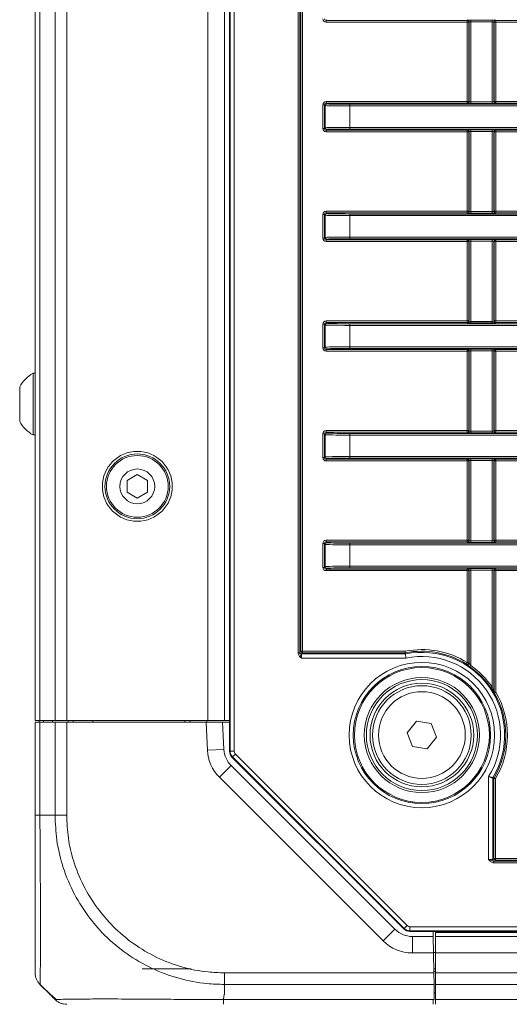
# Model space of a CAD drawing. Header units: millimetres. Extents: x 0 to 1118, y 0 to 864.
# Tile 326 of 390: x 460 to 475, y 599 to 629. Entities that reach past the tile are written whole.
import ezdxf

# ---------------------------------------------------------------- set-up
doc = ezdxf.new("R2010")
doc.units = ezdxf.units.MM

msp = doc.modelspace()

# ---------------------------------------------------------------- linework, layer by layer
at = {"color": 7, "linetype": 'Continuous', "lineweight": 15}
for p, q in [((466.3566, 606.7278), (466.3566, 665.343)), ((460.4512, 664.4104), (460.4512, 607.6604)), ((466.2012, 664.4104), (466.2012, 607.6604)), ((460.4512, 618.2229), (460.3862, 618.2229)), ((460.3862, 618.2229), (460.3862, 617.2854)), ((459.9812, 617.8131), (459.9812, 617.2854)), ((459.9812, 617.2854), (459.9812, 616.7576)), ((460.3862, 617.2854), (460.3862, 616.3479)), ((460.3862, 616.3479), (460.4512, 616.3479)), ((463.5548, 615.1462), (463.2423, 614.9658)), ((463.8673, 614.9658), (463.5548, 615.1462)), ((463.2423, 614.9658), (463.2423, 614.6049)), ((463.8673, 614.6049), (463.8673, 614.9658)), ((463.2423, 614.6049), (463.5548, 614.4245)), ((463.5548, 614.4245), (463.8673, 614.6049)), ((473.6379, 609.4077), (473.6379, 612.2327)), ((474.3896, 612.2327), (474.3896, 608.5214)), ((468.5413, 609.6879), (471.7022, 609.6879)), ((471.6988, 609.722), (468.5754, 609.722)), ((471.6988, 609.722), (471.7022, 609.6879)), ((460.5977, 607.6604), (460.4512, 607.6604)), ((460.4512, 604.7859), (460.4512, 607.6104)), ((460.4512, 607.6104), (460.5977, 607.6104)), ((460.5762, 607.6104), (460.5762, 607.6604)), ((461.0548, 607.6604), (460.5977, 607.6604)), ((460.5977, 607.6104), (461.0548, 607.6104)), ((460.9771, 607.6604), (460.9762, 607.6104)), ((461.4083, 607.6604), (461.0548, 607.6604)), ((461.0548, 607.6104), (461.4083, 607.6104)), ((465.7012, 607.6604), (461.4083, 607.6604)), ((461.4083, 607.6104), (465.6422, 607.6104)), ((461.4504, 607.6604), (461.4512, 607.6104)), ((461.6012, 607.6104), (461.6012, 607.6604)), ((462.2021, 607.6604), (462.2012, 607.6104)), ((465.0004, 607.6604), (465.0012, 607.6104)), ((465.1637, 607.6104), (465.1637, 607.6604)), ((465.6422, 607.6104), (466.1429, 607.6104)), ((465.6637, 607.6604), (465.6637, 607.6104)), ((466.2012, 607.6604), (465.7012, 607.6604)), ((466.1429, 607.6104), (466.1862, 606.7854)), ((466.1429, 607.6104), (466.3566, 607.6104)), ((466.3566, 607.6604), (466.2012, 607.6604)), ((466.3566, 607.6604), (466.2012, 607.6604)), ((471.759, 607.2912), (472.0393, 607.64)), ((472.0393, 607.64), (472.4815, 607.5716)), ((472.4815, 607.5716), (472.6434, 607.1545)), ((471.9209, 606.8741), (471.759, 607.2912)), ((472.6434, 607.1545), (472.3631, 606.8057)), ((472.3631, 606.8057), (471.9209, 606.8741)), ((466.4048, 606.2943), (471.3816, 601.3175)), ((471.6544, 601.3264), (466.4298, 606.551)), ((474.3538, 605.9082), (474.3538, 603.4379)), ((607.8213, 601.2532), (471.8311, 601.2532)), ((472.5452, 601.0979), (472.5425, 601.2532)), ((472.6137, 601.2532), (472.6137, 601.0979)), ((471.9119, 601.0979), (472.5452, 601.0979)), ((472.5452, 601.0979), (472.5539, 600.5979)), ((472.6137, 601.0979), (472.6137, 600.5979)), ((472.6137, 601.0979), (607.0387, 601.0979)), ((472.5537, 600.6104), (472.6137, 600.6104)), ((472.5539, 600.5979), (472.5645, 599.9925)), ((472.6137, 600.5979), (472.6137, 599.9925)), ((463.7012, 600.1104), (465.1887, 600.1104)), ((472.6137, 600.1104), (472.5624, 600.1104)), ((472.5637, 600.0354), (472.565, 600.1104)), ((472.5645, 599.9925), (472.5707, 599.6389)), ((472.6137, 599.9925), (472.6137, 599.6389)), ((460.8939, 599.3426), (460.5977, 599.6389)), ((472.5786, 599.1818), (472.5707, 599.6389)), ((472.6137, 599.6389), (472.6137, 599.1818)), ((472.5488, 599.1818), (472.5463, 599.0354)), ((472.5488, 599.1818), (472.5637, 599.1818)), ((472.5637, 599.1818), (472.5786, 599.1818)), ((472.6137, 599.3854), (472.5751, 599.3854)), ((472.6137, 599.1818), (472.6137, 599.0354))]:
    msp.add_line(p, q, dxfattribs=at)
at = {"color": 9, "linetype": 'Continuous', "lineweight": 0}
for p, q in [((466.3741, 606.735), (466.3741, 665.3357)), ((466.4991, 665.3357), (466.4991, 606.735)), ((460.5977, 664.4104), (460.5977, 607.6604)), ((461.0548, 664.4104), (461.0548, 607.6604)), ((461.4083, 664.4104), (461.4083, 607.6604)), ((465.7012, 664.4104), (465.7012, 607.6604)), ((468.44, 609.7202), (468.44, 662.3505)), ((468.49, 662.3505), (468.49, 609.7202)), ((468.5254, 609.772), (468.5254, 662.2987)), ((468.5754, 662.2987), (468.5754, 609.772)), ((469.3134, 628.9753), (469.29, 628.9519)), ((469.29, 628.9519), (473.5765, 628.9519)), ((469.29, 628.9519), (469.29, 628.9019)), ((473.5765, 628.9019), (469.29, 628.9019)), ((473.5765, 628.9519), (473.5879, 628.9633)), ((473.5765, 628.9519), (473.5765, 628.9019)), ((473.5765, 626.4883), (473.5765, 628.9019)), ((473.6265, 628.9019), (473.5765, 628.9019)), ((473.6379, 628.9133), (473.6265, 628.9019)), ((473.6265, 628.9019), (473.6265, 626.4883)), ((473.6379, 626.4769), (473.6379, 628.9133)), ((473.6879, 628.965), (474.3396, 628.965)), ((473.6879, 628.915), (473.6879, 628.965)), ((474.3396, 628.915), (473.6879, 628.915)), ((473.6879, 628.915), (473.6879, 626.4752)), ((474.3396, 628.915), (474.3396, 628.965)), ((474.3396, 626.4752), (474.3396, 628.915)), ((474.3896, 628.9133), (474.3896, 626.4769)), ((474.401, 628.9019), (474.3896, 628.9133)), ((474.401, 626.4883), (474.401, 628.9019)), ((474.451, 628.9019), (474.401, 628.9019)), ((474.4396, 628.9633), (474.451, 628.9519)), ((474.451, 628.9519), (478.4515, 628.9519)), ((474.451, 628.9019), (474.451, 628.9519)), ((478.4515, 628.9019), (474.451, 628.9019)), ((474.451, 628.9019), (474.451, 626.4883)), ((469.24, 626.3883), (469.19, 626.3883)), ((469.19, 625.6658), (469.19, 626.3883)), ((469.2634, 626.3649), (469.24, 626.3883)), ((469.24, 626.3883), (469.24, 625.6658)), ((469.2634, 625.6892), (469.2634, 626.3649)), ((469.29, 626.4383), (469.29, 626.4883)), ((469.29, 626.4883), (473.5765, 626.4883)), ((469.29, 626.4383), (469.3134, 626.4149)), ((473.5765, 626.4383), (469.29, 626.4383)), ((470.0133, 626.3529), (470.0133, 626.4029)), ((470.0133, 626.4029), (609.6392, 626.4029)), ((470.0133, 626.3529), (470.0133, 625.7012)), ((609.6392, 626.3529), (470.0133, 626.3529)), ((473.6265, 626.4883), (473.5765, 626.4883)), ((473.5765, 626.4383), (473.5765, 626.4883)), ((473.5879, 626.4269), (473.5765, 626.4383)), ((473.6265, 626.4883), (473.6379, 626.4769)), ((473.6879, 626.4252), (473.6879, 626.4752)), ((473.6879, 626.4752), (474.3396, 626.4752)), ((474.3396, 626.4252), (473.6879, 626.4252)), ((474.3396, 626.4252), (474.3396, 626.4752)), ((474.3896, 626.4769), (474.401, 626.4883)), ((474.451, 626.4883), (474.401, 626.4883)), ((474.451, 626.4383), (474.4396, 626.4269)), ((474.451, 626.4383), (474.451, 626.4883)), ((474.451, 626.4883), (478.4515, 626.4883)), ((478.4515, 626.4383), (474.451, 626.4383)), ((469.24, 625.6658), (469.19, 625.6658)), ((469.24, 625.6658), (469.2634, 625.6892)), ((469.3134, 625.6392), (469.29, 625.6158)), ((469.29, 625.6158), (473.5765, 625.6158)), ((469.29, 625.6158), (469.29, 625.5658)), ((473.5765, 625.5658), (469.29, 625.5658)), ((470.0133, 625.7012), (609.6392, 625.7012)), ((470.0133, 625.6512), (470.0133, 625.7012)), ((609.6392, 625.6512), (470.0133, 625.6512)), ((473.5765, 625.6158), (473.5879, 625.6272)), ((473.5765, 625.6158), (473.5765, 625.5658)), ((473.5765, 623.1521), (473.5765, 625.5658)), ((473.6265, 625.5658), (473.5765, 625.5658)), ((473.6379, 625.5772), (473.6265, 625.5658)), ((473.6265, 625.5658), (473.6265, 623.1521)), ((473.6379, 623.1408), (473.6379, 625.5772)), ((473.6879, 625.6289), (474.3396, 625.6289)), ((473.6879, 625.5789), (473.6879, 625.6289)), ((474.3396, 625.5789), (473.6879, 625.5789)), ((473.6879, 625.5789), (473.6879, 623.1391)), ((474.3396, 625.5789), (474.3396, 625.6289)), ((474.3396, 623.1391), (474.3396, 625.5789)), ((474.3896, 625.5772), (474.3896, 623.1408)), ((474.401, 625.5658), (474.3896, 625.5772)), ((474.401, 623.1521), (474.401, 625.5658)), ((474.451, 625.5658), (474.401, 625.5658)), ((474.4396, 625.6272), (474.451, 625.6158)), ((474.451, 625.6158), (478.4515, 625.6158)), ((474.451, 625.5658), (474.451, 625.6158)), ((474.451, 625.5658), (474.451, 623.1521)), ((478.4515, 625.5658), (474.451, 625.5658)), ((469.24, 623.0522), (469.19, 623.0522)), ((469.19, 622.3297), (469.19, 623.0522)), ((469.2634, 623.0288), (469.24, 623.0522)), ((469.24, 623.0522), (469.24, 622.3297)), ((469.29, 623.1022), (469.29, 623.1521)), ((469.29, 623.1521), (473.5765, 623.1521)), ((469.29, 623.1022), (469.3134, 623.0788)), ((473.5765, 623.1022), (469.29, 623.1022)), ((470.0133, 623.0168), (470.0133, 623.0668)), ((470.0133, 623.0668), (585.7614, 623.0668)), ((473.6265, 623.1521), (473.5765, 623.1521)), ((473.5765, 623.1022), (473.5765, 623.1521)), ((473.5879, 623.0908), (473.5765, 623.1022)), ((473.6265, 623.1521), (473.6379, 623.1408)), ((473.6879, 623.0891), (473.6879, 623.1391)), ((473.6879, 623.1391), (474.3396, 623.1391)), ((474.3396, 623.0891), (473.6879, 623.0891)), ((474.3396, 623.0891), (474.3396, 623.1391)), ((474.3896, 623.1408), (474.401, 623.1521)), ((474.451, 623.1521), (474.401, 623.1521)), ((474.451, 623.1022), (474.4396, 623.0908)), ((474.451, 623.1022), (474.451, 623.1521)), ((474.451, 623.1521), (478.4515, 623.1521)), ((478.4515, 623.1022), (474.451, 623.1022)), ((469.2634, 622.353), (469.2634, 623.0288)), ((585.7614, 623.0168), (470.0133, 623.0168)), ((470.0133, 623.0168), (470.0133, 622.3651)), ((469.24, 622.3297), (469.19, 622.3297)), ((469.24, 622.3297), (469.2634, 622.353)), ((469.3134, 622.3031), (469.29, 622.2797)), ((469.29, 622.2797), (473.5765, 622.2797)), ((469.29, 622.2797), (469.29, 622.2297)), ((473.5765, 622.2297), (469.29, 622.2297)), ((470.0133, 622.3651), (585.7614, 622.3651)), ((470.0133, 622.3151), (470.0133, 622.3651)), ((585.7614, 622.3151), (470.0133, 622.3151)), ((473.5765, 622.2797), (473.5879, 622.2911)), ((473.5765, 622.2797), (473.5765, 622.2297)), ((473.5765, 619.816), (473.5765, 622.2297)), ((473.6265, 622.2297), (473.5765, 622.2297)), ((473.6379, 622.2411), (473.6265, 622.2297)), ((473.6265, 622.2297), (473.6265, 619.816)), ((473.6379, 619.8047), (473.6379, 622.2411)), ((473.6879, 622.2928), (474.3396, 622.2928)), ((473.6879, 622.2428), (473.6879, 622.2928)), ((474.3396, 622.2428), (473.6879, 622.2428)), ((473.6879, 622.2428), (473.6879, 619.8029)), ((474.3396, 622.2428), (474.3396, 622.2928)), ((474.3396, 619.8029), (474.3396, 622.2428)), ((474.3896, 622.2411), (474.3896, 619.8047)), ((474.401, 622.2297), (474.3896, 622.2411)), ((474.401, 619.816), (474.401, 622.2297)), ((474.451, 622.2297), (474.401, 622.2297)), ((474.4396, 622.2911), (474.451, 622.2797)), ((474.451, 622.2797), (478.4515, 622.2797)), ((474.451, 622.2297), (474.451, 622.2797)), ((478.4515, 622.2297), (474.451, 622.2297)), ((474.451, 622.2297), (474.451, 619.816)), ((469.29, 619.766), (469.29, 619.816)), ((469.29, 619.816), (473.5765, 619.816)), ((469.29, 619.766), (469.3134, 619.7427)), ((473.5765, 619.766), (469.29, 619.766)), ((473.6265, 619.816), (473.5765, 619.816)), ((473.5765, 619.766), (473.5765, 619.816)), ((473.5879, 619.7547), (473.5765, 619.766)), ((473.6265, 619.816), (473.6379, 619.8047)), ((473.6879, 619.7529), (473.6879, 619.8029)), ((473.6879, 619.8029), (474.3396, 619.8029)), ((474.3396, 619.7529), (474.3396, 619.8029)), ((474.3896, 619.8047), (474.401, 619.816)), ((474.451, 619.816), (474.401, 619.816)), ((474.451, 619.766), (474.4396, 619.7547)), ((474.451, 619.766), (474.451, 619.816)), ((474.451, 619.816), (478.4515, 619.816)), ((478.4515, 619.766), (474.451, 619.766)), ((469.24, 619.716), (469.19, 619.716)), ((469.19, 618.9936), (469.19, 619.716)), ((469.2634, 619.6927), (469.24, 619.716)), ((469.24, 619.716), (469.24, 618.9936)), ((469.2634, 619.0169), (469.2634, 619.6927)), ((470.0133, 619.6807), (470.0133, 619.7307)), ((470.0133, 619.7307), (514.8892, 619.7307)), ((514.8892, 619.6807), (470.0133, 619.6807)), ((470.0133, 619.6807), (470.0133, 619.0289)), ((474.3396, 619.7529), (473.6879, 619.7529)), ((469.24, 618.9936), (469.19, 618.9936)), ((469.24, 618.9936), (469.2634, 619.0169)), ((469.3134, 618.9669), (469.29, 618.9436)), ((469.29, 618.9436), (473.5765, 618.9436)), ((469.29, 618.9436), (469.29, 618.8936)), ((473.5765, 618.8936), (469.29, 618.8936)), ((470.0133, 619.0289), (514.8892, 619.0289)), ((470.0133, 618.9789), (470.0133, 619.0289)), ((514.8892, 618.9789), (470.0133, 618.9789)), ((473.5765, 618.9436), (473.5879, 618.9549)), ((473.5765, 618.9436), (473.5765, 618.8936)), ((473.5765, 616.4799), (473.5765, 618.8936)), ((473.6265, 618.8936), (473.5765, 618.8936)), ((473.6379, 618.905), (473.6265, 618.8936)), ((473.6265, 618.8936), (473.6265, 616.4799)), ((473.6379, 616.4685), (473.6379, 618.905)), ((473.6879, 618.9567), (474.3396, 618.9567)), ((473.6879, 618.9067), (473.6879, 618.9567)), ((474.3396, 618.9067), (473.6879, 618.9067)), ((473.6879, 618.9067), (473.6879, 616.4668)), ((474.3396, 618.9067), (474.3396, 618.9567)), ((474.3396, 616.4668), (474.3396, 618.9067)), ((474.3896, 618.905), (474.3896, 616.4685)), ((474.401, 618.8936), (474.3896, 618.905)), ((474.401, 616.4799), (474.401, 618.8936)), ((474.451, 618.8936), (474.401, 618.8936)), ((474.4396, 618.9549), (474.451, 618.9436)), ((474.451, 618.9436), (478.4515, 618.9436)), ((474.451, 618.8936), (474.451, 618.9436)), ((478.4515, 618.8936), (474.451, 618.8936)), ((474.451, 618.8936), (474.451, 616.4799)), ((469.29, 616.4299), (469.29, 616.4799)), ((469.29, 616.4799), (473.5765, 616.4799)), ((473.6265, 616.4799), (473.5765, 616.4799)), ((473.5765, 616.4299), (473.5765, 616.4799)), ((473.6265, 616.4799), (473.6379, 616.4685)), ((473.6879, 616.4168), (473.6879, 616.4668)), ((473.6879, 616.4668), (474.3396, 616.4668)), ((474.3396, 616.4168), (474.3396, 616.4668)), ((474.3896, 616.4685), (474.401, 616.4799)), ((474.451, 616.4799), (474.401, 616.4799)), ((474.451, 616.4299), (474.451, 616.4799)), ((474.451, 616.4799), (478.4515, 616.4799)), ((469.24, 616.3799), (469.19, 616.3799)), ((469.19, 615.6575), (469.19, 616.3799)), ((469.2634, 616.3566), (469.24, 616.3799)), ((469.24, 616.3799), (469.24, 615.6575)), ((469.2634, 615.6808), (469.2634, 616.3566)), ((469.29, 616.4299), (469.3134, 616.4066)), ((473.5765, 616.4299), (469.29, 616.4299)), ((470.0133, 616.3446), (470.0133, 616.3946)), ((470.0133, 616.3946), (514.8892, 616.3946)), ((514.8892, 616.3446), (470.0133, 616.3446)), ((470.0133, 616.3446), (470.0133, 615.6928)), ((473.5879, 616.4186), (473.5765, 616.4299)), ((474.3396, 616.4168), (473.6879, 616.4168)), ((474.451, 616.4299), (474.4396, 616.4186)), ((478.4515, 616.4299), (474.451, 616.4299)), ((469.24, 615.6575), (469.19, 615.6575)), ((469.24, 615.6575), (469.2634, 615.6808)), ((469.3134, 615.6308), (469.29, 615.6075)), ((469.29, 615.6075), (473.5765, 615.6075)), ((469.29, 615.6075), (469.29, 615.5575)), ((470.0133, 615.6928), (514.8892, 615.6928)), ((470.0133, 615.6428), (470.0133, 615.6928)), ((514.8892, 615.6428), (470.0133, 615.6428)), ((473.5765, 615.6075), (473.5879, 615.6188)), ((473.5765, 615.6075), (473.5765, 615.5575)), ((473.6379, 615.5688), (473.6265, 615.5575)), ((473.6379, 613.1324), (473.6379, 615.5688)), ((473.6879, 615.6206), (474.3396, 615.6206)), ((473.6879, 615.6206), (473.6879, 615.5706)), ((474.3396, 615.5706), (473.6879, 615.5706)), ((473.6879, 615.5706), (473.6879, 613.1307)), ((474.3396, 615.6206), (474.3396, 615.5706)), ((474.3396, 613.1307), (474.3396, 615.5706)), ((474.3896, 615.5688), (474.3896, 613.1324)), ((474.401, 615.5575), (474.3896, 615.5688)), ((474.4396, 615.6188), (474.451, 615.6075)), ((474.451, 615.6075), (478.4515, 615.6075)), ((474.451, 615.6075), (474.451, 615.5575)), ((473.5765, 615.5575), (469.29, 615.5575)), ((473.5765, 613.1438), (473.5765, 615.5575)), ((473.5765, 615.5575), (473.6265, 615.5575)), ((473.6265, 615.5575), (473.6265, 613.1438)), ((474.401, 613.1438), (474.401, 615.5575)), ((474.401, 615.5575), (474.451, 615.5575)), ((478.4515, 615.5575), (474.451, 615.5575)), ((474.451, 615.5575), (474.451, 613.1438)), ((469.19, 612.3213), (469.19, 613.0438)), ((469.19, 613.0438), (469.24, 613.0438)), ((469.2634, 613.0205), (469.24, 613.0438)), ((469.24, 613.0438), (469.24, 612.3213)), ((469.2634, 612.3447), (469.2634, 613.0205)), ((469.29, 613.1438), (469.29, 613.0938)), ((469.29, 613.1438), (473.5765, 613.1438)), ((469.29, 613.0938), (469.3134, 613.0704)), ((473.5765, 613.0938), (469.29, 613.0938)), ((470.0133, 613.0084), (470.0133, 613.0584)), ((470.0133, 613.0584), (514.8892, 613.0584)), ((514.8892, 613.0084), (470.0133, 613.0084)), ((470.0133, 613.0084), (470.0133, 612.3567)), ((473.5765, 613.1438), (473.5765, 613.0938)), ((473.5765, 613.1438), (473.6265, 613.1438)), ((473.5879, 613.0824), (473.5765, 613.0938)), ((473.6265, 613.1438), (473.6379, 613.1324)), ((473.6879, 613.1307), (473.6879, 613.0807)), ((473.6879, 613.1307), (474.3396, 613.1307)), ((474.3396, 613.0807), (473.6879, 613.0807)), ((474.3396, 613.1307), (474.3396, 613.0807)), ((474.3896, 613.1324), (474.401, 613.1438)), ((474.401, 613.1438), (474.451, 613.1438)), ((474.451, 613.0938), (474.4396, 613.0824)), ((474.451, 613.1438), (474.451, 613.0938)), ((474.451, 613.1438), (478.4515, 613.1438)), ((478.4515, 613.0938), (474.451, 613.0938)), ((469.19, 612.3213), (469.24, 612.3213)), ((469.24, 612.3213), (469.2634, 612.3447)), ((469.3134, 612.2947), (469.29, 612.2713)), ((469.29, 612.2713), (473.5765, 612.2713)), ((469.29, 612.2214), (469.29, 612.2713)), ((470.0133, 612.3567), (514.8892, 612.3567)), ((470.0133, 612.3067), (470.0133, 612.3567)), ((514.8892, 612.3067), (470.0133, 612.3067)), ((473.5765, 612.2713), (473.5879, 612.2827)), ((473.5765, 612.2214), (473.5765, 612.2713)), ((473.6879, 612.2844), (474.3396, 612.2844)), ((473.6879, 612.2844), (473.6879, 612.2344)), ((474.3396, 612.2844), (474.3396, 612.2344)), ((474.4396, 612.2827), (474.451, 612.2713)), ((474.451, 612.2713), (478.4515, 612.2713)), ((474.451, 612.2713), (474.451, 612.2214)), ((473.5765, 612.2214), (469.29, 612.2214)), ((473.6265, 612.2214), (473.5765, 612.2214)), ((473.5765, 609.4283), (473.5765, 612.2214)), ((473.6379, 612.2327), (473.6265, 612.2214)), ((473.6265, 612.2214), (473.6265, 609.4283)), ((474.3396, 612.2344), (473.6879, 612.2344)), ((473.6879, 612.2344), (473.6879, 609.3389)), ((474.3396, 608.6772), (474.3396, 612.2344)), ((474.401, 612.2214), (474.3896, 612.2327)), ((474.401, 608.5245), (474.401, 612.2214)), ((474.451, 612.2214), (474.401, 612.2214)), ((478.4515, 612.2214), (474.451, 612.2214)), ((474.451, 612.2214), (474.451, 608.5245)), ((468.44, 609.7202), (468.49, 609.7202)), ((468.4913, 609.7379), (468.5254, 609.772)), ((468.5254, 609.772), (468.5754, 609.772)), ((468.5754, 609.722), (468.5413, 609.6879)), ((468.5754, 609.772), (468.5754, 609.722)), ((468.5754, 609.772), (471.6939, 609.772)), ((471.7149, 609.5629), (468.5383, 609.5629)), ((473.5501, 609.3859), (473.5765, 609.4283)), ((473.5765, 609.4283), (473.6265, 609.4283)), ((473.6879, 609.3389), (473.6591, 609.298)), ((474.3396, 608.6772), (474.2983, 608.6491)), ((474.401, 608.5245), (474.451, 608.5245)), ((474.451, 608.5245), (474.4077, 608.4995)), ((460.5977, 607.6104), (460.5977, 604.7855)), ((460.6991, 607.6604), (460.6991, 607.6104)), ((461.0548, 604.7855), (461.0548, 607.6104)), ((461.4083, 607.6104), (461.4083, 604.7859)), ((465.6869, 606.7592), (465.6422, 607.6104)), ((466.1862, 606.7854), (465.6869, 606.7592)), ((466.3566, 606.7278), (466.3741, 606.735)), ((466.3741, 606.735), (466.4991, 606.735)), ((466.4473, 606.5583), (466.5357, 606.6466)), ((466.5357, 606.6466), (471.75, 601.4323)), ((466.4048, 606.2943), (466.0513, 605.9407)), ((466.4473, 606.5583), (466.4298, 606.551)), ((471.6616, 601.3439), (466.4473, 606.5583)), ((471.028, 600.964), (466.0513, 605.9407)), ((474.2288, 603.4349), (474.2288, 605.9574)), ((474.3879, 605.8989), (474.3538, 605.9082)), ((474.3879, 603.472), (474.3879, 605.8989)), ((474.4379, 605.8989), (474.3879, 605.8989)), ((474.3949, 605.9243), (474.4379, 605.8989)), ((474.4379, 605.8989), (474.4379, 603.472)), ((460.5976, 604.7854), (461.0548, 604.7854)), ((474.3538, 603.4379), (474.3879, 603.472)), ((474.3861, 603.3866), (474.3861, 603.3366)), ((474.3861, 603.3866), (605.2664, 603.3866)), ((605.2664, 603.3366), (474.3861, 603.3366)), ((474.3879, 603.472), (474.4379, 603.472)), ((474.4379, 603.422), (474.4038, 603.3879)), ((474.4379, 603.472), (474.4379, 603.422)), ((474.4379, 603.472), (478.4515, 603.472)), ((478.4515, 603.422), (474.4379, 603.422)), ((471.3816, 601.3175), (471.028, 600.964)), ((471.6544, 601.3264), (471.6616, 601.3439)), ((471.6616, 601.3439), (471.75, 601.4323)), ((471.8384, 601.2707), (471.8311, 601.2532)), ((471.8384, 601.3957), (607.8141, 601.3957)), ((471.8384, 601.2707), (471.8384, 601.3957)), ((607.8141, 601.2707), (471.8384, 601.2707)), ((472.6137, 601.2229), (607.0387, 601.2229)), ((471.9119, 601.0979), (471.9119, 600.5979)), ((472.5539, 600.5979), (471.9119, 600.5979)), ((472.6137, 600.5979), (607.0387, 600.5979)), ((472.5637, 600.0354), (472.5637, 600.1104)), ((472.6137, 600.0354), (472.5637, 600.0354)), ((466.2018, 599.9925), (472.5645, 599.9925)), ((472.6137, 599.9925), (607.0387, 599.9925)), ((466.2012, 599.3427), (466.2012, 599.6389)), ((472.5707, 599.6389), (466.2013, 599.6389)), ((472.6137, 599.6389), (607.0387, 599.6389)), ((466.1733, 599.1818), (472.5488, 599.1818)), ((472.6153, 599.3854), (472.575, 599.3879)), ((472.6137, 599.1818), (607.0387, 599.1818))]:
    msp.add_line(p, q, dxfattribs=at)
at = {"color": 9, "linetype": 'Continuous', "lineweight": 0, "flags": 128}
for points in [[(474.3896, 608.5214), (474.3949, 608.5228), (474.401, 608.5245)], [(474.4077, 608.4995), (474.4059, 608.499), (474.399, 608.4971), (474.3963, 608.4963)]]:
    msp.add_lwpolyline(points, dxfattribs=at)
at = {"color": 7, "linetype": 'Continuous', "lineweight": 15}
for centre, radius in [((463.5548, 614.7854), 1.0625), ((463.5548, 614.7854), 0.9837), ((463.5548, 614.7854), 0.9375), ((463.5548, 614.7854), 0.5278), ((472.2012, 607.2229), 2.05), ((472.2012, 607.2229), 1.75), ((472.2012, 607.2229), 1.6875), ((472.2012, 607.2229), 1.575), ((472.2012, 607.2229), 1.5)]:
    msp.add_circle(centre, radius, dxfattribs=at)
at = {"color": 9, "linetype": 'Continuous', "lineweight": 0}
for radius in [2.2099, 2.0849, 1.3179]:
    msp.add_circle((472.2012, 607.2229), radius, dxfattribs=at)
for centre, radius, start, end in [((473.5765, 628.9019), 0.05, 0.02044, 89.97956), ((473.5879, 628.9133), 0.05, 0.02044, 89.97956), ((474.4396, 628.9133), 0.05, 90.02044, 179.97956), ((474.451, 628.9019), 0.05, 90.02044, 179.97956), ((469.3134, 626.3649), 0.05, 90.02044, 179.97956), ((473.5765, 626.4883), 0.05, 270.02044, 359.97956), ((473.5879, 626.4769), 0.05, 270.02044, 359.97956), ((474.4396, 626.4769), 0.05, 180.02044, 269.97956), ((474.451, 626.4883), 0.05, 180.02044, 269.97956), ((469.3134, 625.6892), 0.05, 180.02044, 269.97956), ((473.5765, 625.5658), 0.05, 0.02044, 89.97956), ((473.5879, 625.5772), 0.05, 0.02044, 89.97956), ((474.4396, 625.5772), 0.05, 90.02044, 179.97956), ((474.451, 625.5658), 0.05, 90.02044, 179.97956), ((469.3134, 623.0288), 0.05, 90.02044, 179.97956), ((473.5765, 623.1522), 0.05, 270.02044, 359.97956), ((473.5879, 623.1408), 0.05, 270.02044, 359.97956), ((474.4396, 623.1408), 0.05, 180.02044, 269.97956), ((474.451, 623.1522), 0.05, 180.02044, 269.97956), ((469.3134, 622.3531), 0.05, 180.02044, 269.97956), ((473.5765, 622.2297), 0.05, 0.02044, 89.97956), ((473.5879, 622.241), 0.05, 0.02044, 89.97956), ((474.4396, 622.241), 0.05, 90.02044, 179.97956), ((474.451, 622.2297), 0.05, 90.02044, 179.97956), ((473.5765, 619.816), 0.05, 270.02044, 359.97956), ((473.5879, 619.8047), 0.05, 270.02044, 359.97956), ((474.4396, 619.8047), 0.05, 180.02044, 269.97956), ((474.451, 619.816), 0.05, 180.02044, 269.97956), ((469.3134, 619.6927), 0.05, 90.02044, 179.97956), ((469.3134, 619.017), 0.05, 180.02044, 269.97956), ((473.5765, 618.8936), 0.05, 0.02044, 89.97956), ((473.5879, 618.9049), 0.05, 0.02044, 89.97956), ((474.4396, 618.9049), 0.05, 90.02044, 179.97956), ((474.451, 618.8936), 0.05, 90.02044, 179.97956), ((473.5765, 616.4799), 0.05, 270.02044, 359.97956), ((473.5879, 616.4686), 0.05, 270.02044, 359.97956), ((474.4396, 616.4686), 0.05, 180.02044, 269.97956), ((474.451, 616.4799), 0.05, 180.02044, 269.97956), ((469.3134, 616.3565), 0.05, 90.02044, 179.97956), ((469.3134, 615.6808), 0.05, 180.02044, 269.97956), ((473.5765, 615.5574), 0.05, 0.02044, 89.97956), ((473.5879, 615.5688), 0.05, 0.02044, 89.97956), ((474.4396, 615.5688), 0.05, 90.02044, 179.97956), ((474.451, 615.5574), 0.05, 90.02044, 179.97956), ((469.3134, 613.0204), 0.05, 90.02044, 179.97956), ((473.5765, 613.1438), 0.05, 270.02044, 359.97956), ((473.5879, 613.1325), 0.05, 270.02044, 359.97956), ((474.4396, 613.1325), 0.05, 180.02044, 269.97956), ((474.451, 613.1438), 0.05, 180.02044, 269.97956), ((469.3134, 612.3447), 0.05, 180.02044, 269.97956), ((473.5765, 612.2213), 0.05, 0.02044, 89.97956), ((473.5879, 612.2327), 0.05, 0.02044, 89.97956), ((474.4396, 612.2327), 0.05, 90.02044, 179.97956), ((474.451, 612.2213), 0.05, 90.02044, 179.97956), ((468.5413, 609.7379), 0.05, 180.02044, 269.97956), ((468.5754, 609.772), 0.05, 180.02044, 269.97956), ((472.2012, 607.2229), 2.5991, 58.05347, 101.25659), ((472.2012, 607.2229), 2.5151, 329.16835, 101.44383), ((472.2012, 607.2229), 2.3901, 328.03059, 101.74025), ((473.5765, 609.4284), 0.05, 238.0986, 359.95487), ((473.5879, 609.4078), 0.05, 237.63956, 297.02118), ((472.2012, 607.2229), 2.586, 34.21975, 54.90958), ((474.4396, 608.5214), 0.05, 180.00477, 210.11523), ((474.451, 608.5245), 0.05, 180.00475, 210.0477), ((472.2012, 607.2229), 2.5991, 329.3762, 30.05245), ((466.9351, 606.8246), 1.25, 183, 225), ((466.6241, 606.735), 0.25, 180.00361, 224.99639), ((474.4038, 605.9082), 0.05, 149.17323, 179.99511), ((479.3528, 623.6904), 18.4449, 254.29768, 254.40735), ((474.4379, 605.8989), 0.05, 149.38105, 179.99515), ((474.4038, 603.4379), 0.05, 180.02044, 269.97956), ((474.4379, 603.472), 0.05, 180.02044, 269.97956), ((471.8384, 601.5207), 0.25, 225.00361, 269.99639), ((471.9119, 601.8479), 1.25, 225, 270)]:
    msp.add_arc(centre, radius, start, end, dxfattribs=at)
at = {"color": 7, "linetype": 'Continuous', "lineweight": 15}
for centre, radius, start, end in [((460.9249, 617.2854), 1.0813, 119.88215, 150.7838), ((460.9249, 617.2854), 1.0813, 209.2162, 240.11785), ((472.2012, 607.2229), 2.5491, 58.05347, 101.36679), ((473.5879, 609.4078), 0.05, 297.00873, 359.95602), ((472.2012, 607.2229), 2.5361, 34.21975, 54.90958), ((472.2012, 607.2229), 2.5491, 329.3762, 30.05245), ((466.9351, 606.8246), 0.75, 183, 225), ((471.9119, 601.8479), 0.75, 225, 270)]:
    msp.add_arc(centre, radius, start, end, dxfattribs=at)
at = {"color": 9, "linetype": 'Continuous', "lineweight": 0}
for centre, major_axis, ratio, start_param, end_param in [((469.29, 629.0019), (-0.0707, -0.0707), 0.9996955, 5.4979394, 7.0684312), ((469.29, 629.0019), (0.0354, 0.0354), 0.999087, 2.3563468, 3.9268385), ((473.6879, 628.9632), (0.1, 0), 0.0174551, 1.5707963, 3.1241394), ((473.6879, 628.9133), (0.05, 0), 0.0349101, 1.5707963, 3.1241394), ((474.3396, 628.9632), (0.1, 0), 0.0174551, 0.0174533, 1.5707963), ((474.3396, 628.9133), (0.05, 0), 0.0349101, 0.0174533, 1.5707963), ((469.29, 626.3882), (-0.0707, 0.0707), 0.9996955, 5.4979394, 7.0684312), ((469.29, 626.3882), (0.0354, -0.0354), 0.999087, 2.3563468, 3.9268385), ((470.0133, 626.3651), (0.75, 0), 0.0162914, 3.1590459, 4.712389), ((470.0133, 626.4151), (0.7, 0), 0.0174551, 3.1590459, 4.712389), ((473.6879, 626.4269), (0.1, 0), 0.0174551, 3.1590459, 4.712389), ((473.6879, 626.4769), (0.05, 0), 0.0349101, 3.1590459, 4.712389), ((474.3396, 626.4769), (0.05, 0), 0.0349101, 4.712389, 6.265732), ((474.3396, 626.4269), (0.1, 0), 0.0174551, 4.712389, 6.265732), ((469.29, 625.6658), (-0.0707, -0.0707), 0.9996955, 5.4979394, 7.0684312), ((469.29, 625.6658), (0.0354, 0.0354), 0.999087, 2.3563468, 3.9268385), ((470.0133, 625.6889), (0.75, 0), 0.0162914, 1.5707963, 3.1241394), ((470.0133, 625.639), (0.7, 0), 0.0174551, 1.5707963, 3.1241394), ((473.6879, 625.6271), (0.1, 0), 0.0174551, 1.5707963, 3.1241394), ((473.6879, 625.5771), (0.05, 0), 0.0349101, 1.5707963, 3.1241394), ((474.3396, 625.6271), (0.1, 0), 0.0174551, 0.0174533, 1.5707963), ((474.3396, 625.5771), (0.05, 0), 0.0349101, 0.0174533, 1.5707963), ((469.29, 623.0521), (-0.0707, 0.0707), 0.9996955, 5.4979394, 7.0684312), ((469.29, 623.0521), (0.0354, -0.0354), 0.999087, 2.3563468, 3.9268385), ((470.0133, 623.079), (0.7, 0), 0.0174551, 3.1590459, 4.712389), ((473.6879, 623.0908), (0.1, 0), 0.0174551, 3.1590459, 4.712389), ((473.6879, 623.1408), (0.05, 0), 0.0349101, 3.1590459, 4.712389), ((474.3396, 623.1408), (0.05, 0), 0.0349101, 4.712389, 6.265732), ((474.3396, 623.0908), (0.1, 0), 0.0174551, 4.712389, 6.265732), ((470.0133, 623.029), (0.75, 0), 0.0162914, 3.1590459, 4.712389), ((469.29, 622.3297), (-0.0707, -0.0707), 0.9996955, 5.4979394, 7.0684312), ((469.29, 622.3297), (0.0354, 0.0354), 0.999087, 2.3563468, 3.9268385), ((470.0133, 622.3528), (0.75, 0), 0.0162914, 1.5707963, 3.1241394), ((470.0133, 622.3028), (0.7, 0), 0.0174551, 1.5707963, 3.1241394), ((473.6879, 622.291), (0.1, 0), 0.0174551, 1.5707963, 3.1241394), ((473.6879, 622.241), (0.05, 0), 0.0349101, 1.5707963, 3.1241394), ((474.3396, 622.291), (0.1, 0), 0.0174551, 0.0174533, 1.5707963), ((474.3396, 622.241), (0.05, 0), 0.0349101, 0.0174533, 1.5707963), ((469.29, 619.716), (-0.0707, 0.0707), 0.9996955, 5.4979394, 7.0684312), ((469.29, 619.716), (0.0354, -0.0354), 0.999087, 2.3563468, 3.9268385), ((473.6879, 619.8047), (0.05, 0), 0.0349101, 3.1590459, 4.712389), ((474.3396, 619.8047), (0.05, 0), 0.0349101, 4.712389, 6.265732), ((470.0133, 619.6929), (0.75, 0), 0.0162914, 3.1590459, 4.712389), ((470.0133, 619.7429), (0.7, 0), 0.0174551, 3.1590459, 4.712389), ((473.6879, 619.7547), (0.1, 0), 0.0174551, 3.1590459, 4.712389), ((474.3396, 619.7547), (0.1, 0), 0.0174551, 4.712389, 6.265732), ((469.29, 618.9936), (-0.0707, -0.0707), 0.9996955, 5.4979394, 7.0684312), ((469.29, 618.9936), (0.0354, 0.0354), 0.999087, 2.3563468, 3.9268385), ((470.0133, 619.0167), (0.75, 0), 0.0162914, 1.5707963, 3.1241394), ((470.0133, 618.9667), (0.7, 0), 0.0174551, 1.5707963, 3.1241394), ((473.6879, 618.9549), (0.1, 0), 0.0174551, 1.5707963, 3.1241394), ((473.6879, 618.9049), (0.05, 0), 0.0349101, 1.5707963, 3.1241394), ((474.3396, 618.9549), (0.1, 0), 0.0174551, 0.0174533, 1.5707963), ((474.3396, 618.9049), (0.05, 0), 0.0349101, 0.0174533, 1.5707963), ((469.29, 616.3799), (-0.0707, 0.0707), 0.9996955, 5.4979394, 7.0684312), ((473.6879, 616.4686), (0.05, 0), 0.0349101, 3.1590459, 4.712389), ((474.3396, 616.4686), (0.05, 0), 0.0349101, 4.712389, 6.265732), ((469.29, 616.3799), (0.0354, -0.0354), 0.999087, 2.3563468, 3.9268385), ((470.0133, 616.3568), (0.75, 0), 0.0162914, 3.1590459, 4.712389), ((470.0133, 616.4068), (0.7, 0), 0.0174551, 3.1590459, 4.712389), ((473.6879, 616.4186), (0.1, 0), 0.0174551, 3.1590459, 4.712389), ((474.3396, 616.4186), (0.1, 0), 0.0174551, 4.712389, 6.265732), ((469.29, 615.6575), (-0.0707, -0.0707), 0.9996955, 5.4979394, 7.0684312), ((469.29, 615.6575), (0.0354, 0.0354), 0.999087, 2.3563468, 3.9268385), ((470.0133, 615.6806), (0.75, 0), 0.0162914, 1.5707963, 3.1241394), ((470.0133, 615.6306), (0.7, 0), 0.0174551, 1.5707963, 3.1241394), ((473.6879, 615.6188), (0.1, 0), 0.0174551, 1.5707963, 3.1241394), ((473.6879, 615.5688), (0.05, 0), 0.0349101, 1.5707963, 3.1241394), ((474.3396, 615.6188), (0.1, 0), 0.0174551, 0.0174533, 1.5707963), ((474.3396, 615.5688), (0.05, 0), 0.0349101, 0.0174533, 1.5707963), ((469.29, 613.0438), (-0.0707, 0.0707), 0.9996955, 5.4979394, 7.0684312), ((469.29, 613.0438), (0.0354, -0.0354), 0.999087, 2.3563468, 3.9268385), ((470.0133, 613.0207), (0.75, 0), 0.0162914, 3.1590459, 4.712389), ((470.0133, 613.0707), (0.7, 0), 0.0174551, 3.1590459, 4.712389), ((473.6879, 613.0825), (0.1, 0), 0.0174551, 3.1590459, 4.712389), ((473.6879, 613.1325), (0.05, 0), 0.0349101, 3.1590459, 4.712389), ((474.3396, 613.1325), (0.05, 0), 0.0349101, 4.712389, 6.265732), ((474.3396, 613.0825), (0.1, 0), 0.0174551, 4.712389, 6.265732), ((469.29, 612.3214), (-0.0707, -0.0707), 0.9996955, 5.4979394, 7.0684312), ((469.29, 612.3214), (0.0354, 0.0354), 0.999087, 2.3563468, 3.9268385), ((470.0133, 612.3445), (0.75, 0), 0.0162914, 1.5707963, 3.1241394), ((470.0133, 612.2945), (0.7, 0), 0.0174551, 1.5707963, 3.1241394), ((473.6879, 612.2827), (0.1, 0), 0.0174551, 1.5707963, 3.1241394), ((474.3396, 612.2827), (0.1, 0), 0.0174551, 0.0174533, 1.5707963), ((473.6879, 612.2327), (0.05, 0), 0.0349101, 1.5707963, 3.1241394), ((474.3396, 612.2327), (0.05, 0), 0.0349101, 0.0174533, 1.5707963), ((468.4913, 609.5629), (0, 0.175), 0.0174551, 0.0174533, 0.4539782), ((468.5413, 609.5629), (0, 0.125), 0.0244371, 0.0174533, 1.5707963), ((466.6241, 606.735), (-0.1155, -0.0478), 0.9998216, 5.8905493, 6.6758213), ((474.2288, 603.438), (0.125, 0), 0.0244371, 4.712389, 6.265732), ((474.2288, 603.388), (0.175, 0), 0.0174551, 5.8292071, 6.265732), ((471.8384, 601.5207), (-0.0478, -0.1155), 0.9998216, 5.8905493, 6.6758213)]:
    msp.add_ellipse(centre, major_axis=major_axis, ratio=ratio, start_param=start_param, end_param=end_param, dxfattribs=at)
at = {"color": 7, "linetype": 'Continuous', "lineweight": 15}
for centre, major_axis in [((466.6066, 606.7278), (-0.231, -0.0957)), ((471.8312, 601.5033), (-0.0957, -0.231))]:
    msp.add_ellipse(centre, major_axis=major_axis, ratio=0.9998216, start_param=5.8905493, end_param=6.6758213, dxfattribs=at)
at = {"color": 9, "linetype": 'Continuous', "lineweight": 0}
for points, knots in [([(468.44, 609.7202), (468.44, 609.6879), (468.4527, 609.6573), (468.4898, 609.6055), (468.5143, 609.5837), (468.5383, 609.5629)], [0, 0, 0, 0, 0.5, 0.5, 1, 1, 1, 1]), ([(468.49, 609.7202), (468.4899, 609.7064), (468.4929, 609.6933), (468.5006, 609.6677), (468.5052, 609.6553), (468.5193, 609.6171), (468.5288, 609.5902), (468.5383, 609.5629)], [0, 0, 0, 0, 0.25, 0.25, 0.5, 0.5, 1, 1, 1, 1]), ([(473.5611, 609.3655), (473.5605, 609.3666), (473.56, 609.3676), (473.5594, 609.3687), (473.5571, 609.3728), (473.5549, 609.377), (473.5526, 609.3812), (473.5518, 609.3828), (473.5509, 609.3843), (473.5501, 609.3859)], [0, 0, 0, 0, 0.0004, 0.0004, 0.0004, 0.002, 0.002, 0.002, 0.0026086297, 0.0026086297, 0.0026086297, 0.0026086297]), ([(473.5611, 609.3655), (473.5613, 609.3653), (473.5619, 609.3646), (473.5673, 609.3609), (473.5713, 609.3581)], [0, 0, 0, 0, 0.25523978, 1, 1, 1, 1]), ([(473.6265, 609.4283), (473.6286, 609.4246), (473.6306, 609.4209), (473.6327, 609.4172), (473.6344, 609.414), (473.6361, 609.4109), (473.6379, 609.4077)], [0, 0, 0, 0, 0.0014147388, 0.0014147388, 0.0014147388, 0.0026086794, 0.0026086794, 0.0026086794, 0.0026086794]), ([(473.6879, 609.3389), (473.6775, 609.3534), (473.667, 609.3679), (473.6526, 609.3873), (473.648, 609.3935), (473.6407, 609.4034), (473.638, 609.4072), (473.6379, 609.4077)], [0, 0, 0, 0, 0.5, 0.5, 0.75, 0.75, 1, 1, 1, 1]), ([(474.3896, 608.5214), (474.3895, 608.5214), (474.389, 608.523), (474.3876, 608.5273), (474.3868, 608.53), (474.3841, 608.5387), (474.3821, 608.5452), (474.376, 608.565), (474.3717, 608.5788), (474.3585, 608.6206), (474.3492, 608.6489), (474.3396, 608.6772)], [0, 0, 0, 0, 0.0625, 0.0625, 0.125, 0.125, 0.25, 0.25, 0.5, 0.5, 1, 1, 1, 1]), ([(474.3609, 605.9339), (474.3602, 605.934), (474.3447, 605.9367), (474.2949, 605.9456), (474.2622, 605.9514), (474.2288, 605.9574)], [0, 0, 0, 0, 0.5, 0.5, 1, 1, 1, 1]), ([(474.3538, 605.9082), (474.3532, 605.9085), (474.3384, 605.9142), (474.2912, 605.9326), (474.2603, 605.9448), (474.2288, 605.9574)], [0, 0, 0, 0, 0.5, 0.5, 1, 1, 1, 1]), ([(460.5977, 604.7855), (460.5977, 604.6135), (460.5976, 604.1515), (460.6019, 603.3997), (460.6093, 602.5724), (460.6152, 601.8025), (460.6164, 601.1114), (460.6131, 600.5278), (460.6071, 600.0766), (460.5995, 599.7205), (460.5984, 599.6689), (460.5978, 599.6389)], [0, 0, 0, 0, 0.0638809, 0.1715817, 0.2825247, 0.3900468, 0.5008149, 0.6162125, 0.7271686, 0.8416822, 1, 1, 1, 1]), ([(466.2013, 599.6389), (466.0241, 599.6444), (465.5587, 599.659), (464.8062, 599.8055), (463.9847, 600.11), (463.22, 600.5554), (462.5686, 601.1014), (462.0158, 601.7461), (461.5723, 602.4724), (461.2659, 603.2506), (461.0871, 604.0317), (461.0658, 604.5324), (461.055, 604.7855)], [0, 0, 0, 0, 0.0657965, 0.1727607, 0.2828934, 0.389757, 0.4997969, 0.5968708, 0.7039461, 0.8142113, 0.9061257, 1, 1, 1, 1]), ([(461.4085, 604.7859), (461.4187, 604.5531), (461.4391, 604.0874), (461.6073, 603.3654), (461.899, 602.642), (462.3136, 601.9683), (462.828, 601.3695), (463.4315, 600.8604), (464.1352, 600.442), (464.9008, 600.153), (465.5998, 600.0113), (466.0367, 599.9977), (466.2018, 599.9926)], [0, 0, 0, 0, 0.09291466, 0.18581515, 0.29447761, 0.40316207, 0.50020129, 0.60862537, 0.71704406, 0.82556878, 0.93408084, 1, 1, 1, 1]), ([(474.3861, 603.3366), (474.3537, 603.3366), (474.3232, 603.3493), (474.2713, 603.3864), (474.2496, 603.4109), (474.2288, 603.4349)], [0, 0, 0, 0, 0.5, 0.5, 1, 1, 1, 1]), ([(474.3861, 603.3866), (474.3723, 603.3865), (474.3591, 603.3896), (474.3336, 603.3972), (474.3212, 603.4019), (474.283, 603.4159), (474.256, 603.4255), (474.2288, 603.4349)], [0, 0, 0, 0, 0.25, 0.25, 0.5, 0.5, 1, 1, 1, 1]), ([(461.0547, 599.1819), (461.0606, 599.1819), (461.0765, 599.1821), (461.2212, 599.1855), (461.5264, 599.1913), (461.9725, 599.1965), (462.5835, 599.1984), (463.3234, 599.196), (464.1577, 599.19), (465.0875, 599.1834), (465.7779, 599.1824), (466.1733, 599.1819)], [0, 0, 0, 0, 0.0627054, 0.1705801, 0.2816652, 0.3894286, 0.5004169, 0.6352697, 0.7422845, 0.8524245, 1, 1, 1, 1]), ([(466.2014, 599.3426), (466.1999, 599.3401), (466.1909, 599.3248), (466.181, 599.2705), (466.1766, 599.2193), (466.1733, 599.1819)], [0, 0, 0, 0, 0.0512389, 0.3045526, 1, 1, 1, 1])]:
    msp.add_open_spline(points, degree=3, knots=knots, dxfattribs=at)
at = {"color": 7, "linetype": 'Continuous', "lineweight": 15}
for points, knots in [([(471.6988, 609.722), (471.6988, 609.7222), (471.6983, 609.7278), (471.6964, 609.7462), (471.6951, 609.7591), (471.6939, 609.772)], [0, 0, 0, 0, 0.5, 0.5, 1, 1, 1, 1]), ([(471.7022, 609.6879), (471.7023, 609.6873), (471.7037, 609.6735), (471.7083, 609.6274), (471.7116, 609.595), (471.7149, 609.5629)], [0, 0, 0, 0, 0.5, 0.5, 1, 1, 1, 1]), ([(473.6104, 609.3635), (473.6071, 609.3619), (473.6003, 609.3587), (473.5895, 609.3575), (473.58, 609.3582), (473.5731, 609.36), (473.5691, 609.3615), (473.5673, 609.3623), (473.5666, 609.3627), (473.5664, 609.3628), (473.5664, 609.3628)], [0, 0, 0, 0, 0.2080674, 0.4286106, 0.6127461, 0.7556416, 0.8440953, 0.9051372, 0.9723832, 1, 1, 1, 1]), ([(473.5713, 609.3581), (473.5714, 609.358), (473.5747, 609.3557), (473.5911, 609.3447), (473.6204, 609.325), (473.6453, 609.3076), (473.6591, 609.298)], [0, 0, 0, 0, 0.0108114, 0.2823287, 0.6024711, 1, 1, 1, 1]), ([(474.2983, 608.6491), (474.3088, 608.6336), (474.319, 608.6182), (474.339, 608.5877), (474.3488, 608.5723), (474.367, 608.5433), (474.3758, 608.5292), (474.3902, 608.5057), (474.396, 608.4963), (474.3963, 608.4963)], [0, 0, 0, 0, 0.25, 0.25, 0.5, 0.5, 0.75, 0.75, 1, 1, 1, 1]), ([(460.4512, 599.9926), (460.4512, 600.0209), (460.4512, 600.0693), (460.4512, 600.4066), (460.4512, 600.8286), (460.4512, 601.3735), (460.4512, 602.0148), (460.4512, 602.7233), (460.4512, 603.4938), (460.4512, 604.1919), (460.4512, 604.6257), (460.4512, 604.7859)], [0, 0, 0, 0, 0.1584128, 0.2711139, 0.3838354, 0.4991898, 0.6083334, 0.7174776, 0.826751, 0.9360043, 1, 1, 1, 1]), ([(460.592, 599.6486), (460.7026, 599.5397), (460.8626, 599.3822), (461.033, 599.2305), (461.0856, 599.1837)], [0, 0, 0, 0, 0.6913844, 1, 1, 1, 1]), ([(461.0547, 599.1819), (461.0415, 599.1951), (460.9972, 599.2394), (460.9453, 599.2913), (460.9055, 599.331), (460.8963, 599.3403), (460.8944, 599.3422), (460.894, 599.3426)], [0, 0, 0, 0, 0.2452024, 0.8175352, 0.9606824, 0.9921507, 1, 1, 1, 1])]:
    msp.add_open_spline(points, degree=3, knots=knots, dxfattribs=at)
at = {"color": 9, "linetype": 'Continuous', "lineweight": 0}
for points in [[(460.5976, 604.7855), (460.5758, 604.7855), (460.5321, 604.7856), (460.4867, 604.7857), (460.4567, 604.7858), (460.4531, 604.7859), (460.4512, 604.7859)], [(461.0548, 604.7855), (461.0792, 604.7855), (461.1282, 604.7856), (461.2159, 604.7857), (461.3101, 604.7858), (461.3756, 604.7859), (461.4083, 604.7859)], [(466.2013, 599.6388), (466.2013, 599.6633), (466.2014, 599.7122), (466.2015, 599.8001), (466.2017, 599.8943), (466.2017, 599.9598), (466.2018, 599.9926)], [(466.1733, 599.1819), (466.1735, 599.16), (466.1739, 599.1163), (466.1746, 599.0709), (466.1752, 599.0409), (466.1756, 599.0372), (466.1758, 599.0354)]]:
    msp.add_open_spline(points, degree=3, dxfattribs=at)
at = {"color": 7, "linetype": 'Continuous', "lineweight": 15}
for points in [[(460.5977, 599.6389), (460.5758, 599.6634), (460.5322, 599.7123), (460.4867, 599.8001), (460.4568, 599.8943), (460.4531, 599.9597), (460.4512, 599.9925)], [(461.0547, 599.1819), (461.0792, 599.16), (461.1281, 599.1163), (461.2159, 599.0709), (461.3101, 599.0409), (461.3756, 599.0372), (461.4083, 599.0354)]]:
    msp.add_open_spline(points, degree=3, dxfattribs=at)

doc.saveas('drawing.dxf')
